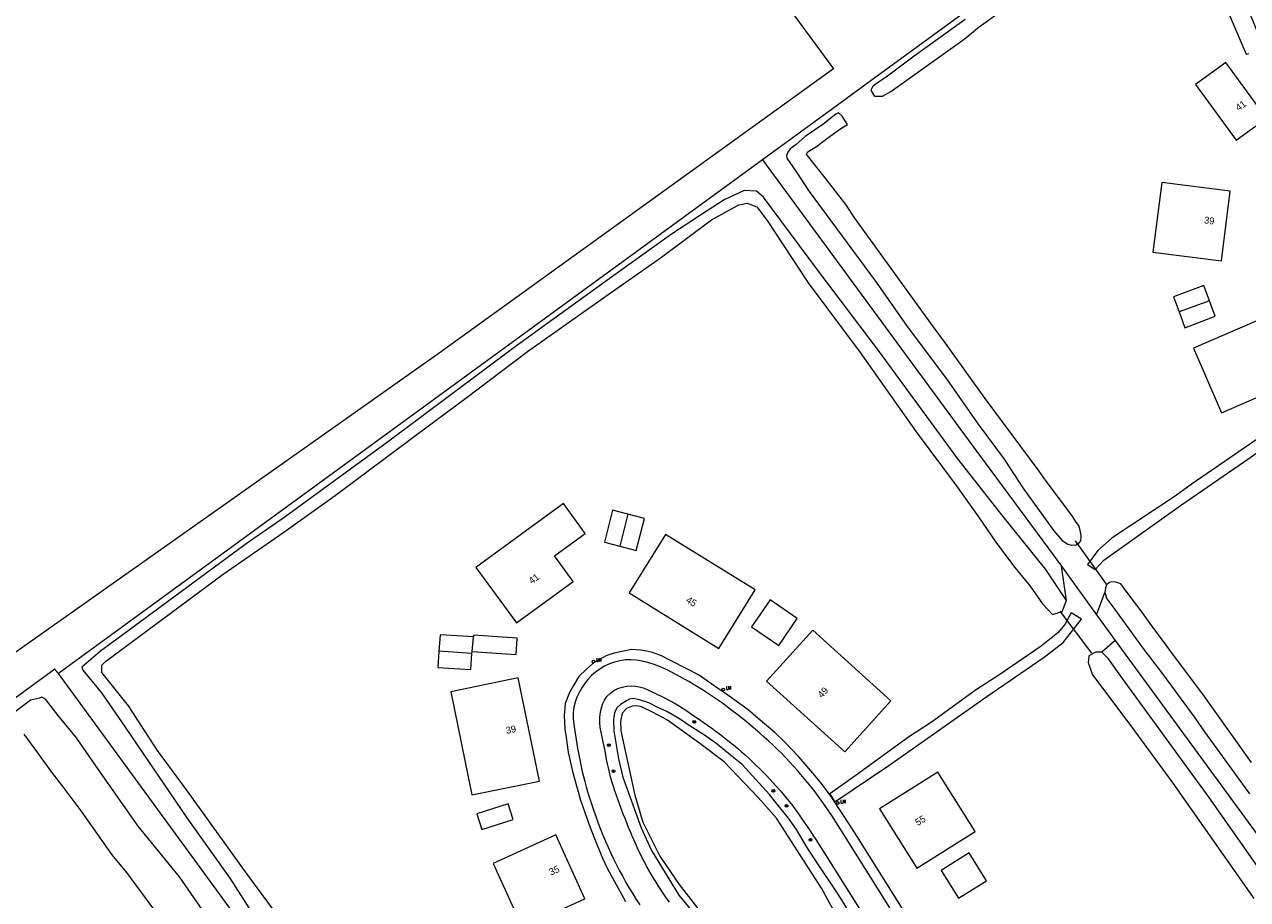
# Model space of a CAD drawing. Header units: metres. Extents: x 138165 to 154469, y 480134 to 494189.
# Tile 373 of 656: x 149925 to 150147, y 483153 to 483312. Entities that reach past the tile are written whole.
import ezdxf

# ---------------------------------------------------------------- set-up
doc = ezdxf.new("R2010")
doc.units = ezdxf.units.M
doc.header["$LTSCALE"] = 0.001
doc.header["$MEASUREMENT"] = 0
for name, color, linetype, lineweight in [('TOP-L-duiker', 7, 'Continuous', 0), ('TOP-L-topo objecten punt', 7, 'Continuous', 0), ('TOP-L-topo objecten vlak', 7, 'Continuous', 0), ('TOP-T-topo huisnummering naamgeving', 7, 'Continuous', 0)]:
    doc.layers.add(name, color=color, linetype=linetype, lineweight=lineweight)
doc.styles.add('Style-INTL_ISO', font='INTL_ISO.shx')
doc.styles.add('Style-STANDARD', font='STANDARD.shx')

# ---------------------------------------------------------------- blocks, each defined once
blk = doc.blocks.new('24')
at = {"layer": 'TOP-L-topo objecten punt', "color": 7, "linetype": 'Continuous', "lineweight": 0}
for radius in [0.025, 0.0182, 0.0115, 0.005]:
    blk.add_circle((0, 0), radius, dxfattribs=at)
blk = doc.blocks.new('16')
at = {"layer": 'TOP-L-topo objecten punt', "color": 7, "linetype": 'Continuous', "lineweight": 0}
blk.add_circle((0, 0), 0.025, dxfattribs=at)
at = {"layer": 'TOP-L-topo objecten punt', "color": 7, "linetype": 'Continuous', "lineweight": 0, "style": 'Style-STANDARD'}
blk.add_text('LM', height=0.06, dxfattribs=at).set_placement((0.0483, 0))

msp = doc.modelspace()

# ---------------------------------------------------------------- linework, layer by layer
at = {"layer": 'TOP-L-duiker', "flags": 128}
for points in [[(150115.72, 483218.14), (150121.38, 483210.28)], [(150112.93, 483205.34), (150118.68, 483197.72)]]:
    msp.add_lwpolyline(points, dxfattribs=at)
at = {"layer": 'TOP-L-topo objecten vlak', "flags": 128}
for points in [[(150000, 483252.36), (149919.85, 483195.73), (149865.17, 483270.02), (150000, 483381.48), (150009.26, 483389.07), (150071.78, 483304.13), (150000, 483252.36)], [(150186.77, 483380.95), (150078.39, 483301.81), (150070.66, 483296.16), (150058.83, 483287.52)], [(150150.05, 483308.03), (150145.47, 483319.26), (150142.12, 483317.88), (150146.81, 483306.75), (150147.32, 483306.91)], [(150095.71, 483313.08), (150086.46, 483306.38), (150081.55, 483302.79), (150079.52, 483301.34), (150078.84, 483300.82), (150078.57, 483300.24), (150078.99, 483299.49), (150079.23, 483299.13), (150079.89, 483299.11), (150080.66, 483299.15), (150082.16, 483299.96), (150084.9, 483301.89), (150095.55, 483309.49), (150098.27, 483311.73), (150105.56, 483317.02)], [(150137.64, 483301.23), (150145.04, 483291.1), (150150.51, 483295.1), (150143.12, 483305.23), (150137.64, 483301.23)], [(150072.67, 483296.08), (150072.19, 483295.84), (150069.83, 483293.97), (150066.62, 483291.77), (150064.99, 483290.34), (150063.86, 483289.52), (150063.47, 483288.91), (150063.21, 483288.34), (150063.29, 483287.81), (150064.89, 483285.47), (150067.34, 483281.79), (150079.51, 483265.29), (150085.14, 483257.18), (150092.32, 483247.68), (150097.87, 483239.66), (150102.8, 483233.02), (150106.23, 483227.82), (150111.87, 483219.99), (150113.33, 483218.24), (150114.39, 483217.54), (150115.03, 483217.37), (150115.86, 483217.44), (150116.47, 483217.8), (150116.75, 483218.17), (150116.82, 483218.91), (150116.73, 483219.49), (150116.61, 483220.06), (150116.38, 483220.96), (150115.9, 483221.54), (150115.32, 483222.51), (150113.44, 483225.1), (150110.45, 483229.03), (150109.19, 483230.88), (150099.37, 483244.11), (150097.15, 483247.12), (150092.15, 483254.16), (150089.91, 483257.21), (150075.62, 483276.91), (150073.99, 483279.43), (150070.21, 483284.24), (150068.37, 483286.61), (150066.87, 483288.54), (150067.01, 483288.9), (150067.44, 483289.24), (150068.67, 483289.95), (150070.74, 483291.54), (150073.27, 483293.34), (150074.3, 483293.98), (150073.9, 483294.61), (150073.34, 483295.51), (150072.67, 483296.08)], [(150058.83, 483287.52), (149930.76, 483193.99)], [(150058.83, 483287.52), (150096.25, 483236.57), (150110.86, 483216.76), (150113.21, 483213.53)], [(150142.32, 483269.13), (150143.94, 483281.81), (150131.5, 483283.4), (150129.88, 483270.72), (150142.32, 483269.13)], [(150114.14, 483207.3), (150110.36, 483212.93), (150102.39, 483222.89), (150094.36, 483233.1), (150079.97, 483252.82), (150068.84, 483267.52), (150059.04, 483280.72), (150057.72, 483281.85), (150055.52, 483281.96), (150051.88, 483280.28), (150047.75, 483277.55), (150042.28, 483274.02), (150031.36, 483266.15), (150013.63, 483253.36), (149990.6, 483236.1), (149971.98, 483222.52), (149964.91, 483217.59), (149942.25, 483200.93), (149938.39, 483198.1), (149934.99, 483195.18), (149935.18, 483194.61), (149938.58, 483190.47), (149942.87, 483184.25), (149954.09, 483167.75), (149961.92, 483156.72), (149966.35, 483149.84)], [(149984.57, 483131.07), (149965.07, 483157.48), (149954.22, 483172.57), (149948.75, 483179.97), (149943.48, 483188.1), (149938.61, 483194.19), (149938.61, 483195.52), (149939.27, 483196.19), (149960.73, 483212.09), (149971.77, 483219.73), (149981.1, 483226.42), (149995.72, 483237.36), (150004.87, 483244.15), (150016.09, 483252.63), (150030.33, 483262.74), (150040.46, 483269.81), (150049.53, 483276.6), (150054.54, 483279.37), (150056.04, 483279.67), (150057.79, 483279), (150059.66, 483276.47), (150067.13, 483265.14), (150076.59, 483252.47), (150086.77, 483237.99), (150094.06, 483228.21), (150098.12, 483222.55), (150101.42, 483217.74), (150104.72, 483213.31), (150107.55, 483209.92), (150109.79, 483206.67), (150111.62, 483204.73), (150113.36, 483205.31), (150114.14, 483207.3)], [(150140.14, 483261.87), (150139.11, 483264.66), (150133.63, 483262.62), (150134.62, 483259.88)], [(150140.14, 483261.87), (150134.62, 483259.88)], [(150134.62, 483259.88), (150135.68, 483256.94), (150141.18, 483259.07), (150140.14, 483261.87)], [(150153.83, 483246.47), (150148.76, 483258.2), (150137.25, 483253.23), (150142.32, 483241.49), (150153.83, 483246.47)], [(150162.14, 483245.61), (150154.38, 483240.29), (150150.79, 483237.99), (150136.82, 483228.43), (150133.72, 483226.2), (150122.48, 483218.71), (150119.85, 483216.4), (150117.96, 483213.87), (150119.38, 483212.94), (150120.91, 483214.62), (150135.07, 483224.73), (150146.36, 483232.5), (150163.05, 483244.14)], [(150006.67, 483213.34), (150014.07, 483203.22), (150024.39, 483210.76), (150020.98, 483215.42), (150026.6, 483219.52), (150022.6, 483224.99), (150006.67, 483213.34)], [(150034.35, 483223.01), (150031.57, 483223.74), (150030.08, 483217.92), (150032.86, 483217.21)], [(150034.35, 483223.01), (150032.86, 483217.21)], [(150032.86, 483217.21), (150035.86, 483216.43), (150037.35, 483222.22), (150034.35, 483223.01)], [(150057.5, 483209.23), (150041.21, 483219.34), (150034.6, 483208.69), (150050.88, 483198.58), (150057.5, 483209.23)], [(150114.14, 483207.3), (150113.21, 483213.53)], [(150113.21, 483213.53), (150119.63, 483204.7)], [(150147.78, 483177.83), (150140.87, 483187.54), (150139.23, 483189.83), (150137.15, 483192.66), (150134.18, 483196.61), (150129.35, 483203.1), (150127.66, 483205.5), (150125.37, 483208.52), (150124.36, 483209.93), (150124.03, 483210.31), (150123.13, 483210.66), (150122.42, 483210.73), (150121.95, 483210.58), (150121.4, 483210.13), (150121.24, 483209.58), (150121.14, 483208.74)], [(150056.85, 483202.5), (150061.8, 483199.12), (150065.17, 483204.04), (150060.23, 483207.41), (150056.85, 483202.5)], [(150119.63, 483204.7), (150121.14, 483208.74)], [(150121.14, 483208.74), (150121.51, 483207.58), (150122.95, 483205.64), (150128.04, 483198.61), (150131.6, 483193.94), (150137.49, 483185.95), (150139.23, 483183.39), (150147.46, 483172.1)], [(150072.01, 483170.63), (150081.81, 483177.29), (150099.66, 483189.84), (150110.1, 483196.96), (150113.57, 483199.66), (150116.86, 483203.91), (150114.99, 483205.07), (150113.83, 483202.91), (150112.57, 483201.43), (150109.55, 483198.99), (150101.83, 483193.71), (150097.76, 483191.08), (150089.6, 483185.14), (150085.38, 483182.43), (150075.87, 483175.49), (150071.07, 483172.11), (150072.01, 483170.63)], [(150119.63, 483204.7), (150123.01, 483200.05)], [(150006.24, 483200.67), (150000.2, 483201.07), (149999.97, 483198.1)], [(150005.99, 483198.03), (150014.01, 483197.47), (150014.2, 483200.45), (150006.23, 483200.97), (150006.24, 483200.67)], [(150059.59, 483192.63), (150073.79, 483179.74), (150082.21, 483189.03), (150068.02, 483201.91), (150059.59, 483192.63)], [(150005.99, 483198.03), (150005.99, 483198.03), (150006.24, 483200.67)], [(150123.01, 483200.05), (150120.55, 483197.89)], [(150123.01, 483200.05), (150169.57, 483136.37), (150169.58, 483136.35), (150203.13, 483089.88), (150203.51, 483089.35)], [(149999.97, 483198.1), (149999.75, 483195.13), (150005.74, 483194.71), (150005.96, 483197.65)], [(150005.96, 483197.65), (149999.97, 483198.1)], [(150005.96, 483197.65), (150005.99, 483198.03)], [(150136.23, 483068.36), (150076.36, 483163.85), (150074.65, 483166.51), (150072.67, 483169.55), (150071.47, 483171.46), (150070.1, 483173.25), (150069.3, 483174.29), (150066.95, 483177.06), (150065.45, 483178.85), (150062.84, 483181.57), (150061.07, 483183.25), (150058.06, 483185.83), (150056.2, 483187.42), (150052.1, 483190.4), (150050.65, 483191.36), (150048.58, 483192.81), (150047.19, 483193.74), (150045.34, 483194.76), (150042, 483196.43), (150040.44, 483197.2), (150038.84, 483197.85), (150037.74, 483198.07), (150036.67, 483198.29), (150034.92, 483198.37), (150033.28, 483198.03), (150031.86, 483197.71), (150030.51, 483197.28), (150029.58, 483196.78), (150028.84, 483196.39), (150027.88, 483195.79), (150026.81, 483194.79), (150025.42, 483193.44), (150024.46, 483191.84), (150023.75, 483190.53), (150022.93, 483188.58), (150022.73, 483186.37), (150022.87, 483183.89), (150023.11, 483182.34), (150023.5, 483179.66), (150024.27, 483176.18), (150025.71, 483170.97), (150027.46, 483166), (150028.49, 483163.34), (150029.73, 483160.39), (150030.65, 483158.47), (150032.86, 483154.37), (150033.91, 483152.52)], [(150082.02, 483151.36), (150072.59, 483166.34), (150071.43, 483168.14), (150070.84, 483169.03), (150070.23, 483169.91), (150069.61, 483170.78), (150068.98, 483171.65), (150068.33, 483172.5), (150067.68, 483173.35), (150067.06, 483174.12), (150066.44, 483174.88), (150065.8, 483175.64), (150065.16, 483176.39), (150064.5, 483177.13), (150063.83, 483177.86), (150063.09, 483178.65), (150062.33, 483179.43), (150061.55, 483180.2), (150060.77, 483180.95), (150059.97, 483181.7), (150059.16, 483182.43), (150058.35, 483183.16), (150057.52, 483183.87), (150056.69, 483184.57), (150055.85, 483185.27), (150055, 483185.96), (150054.15, 483186.63), (150053.28, 483187.3), (150052.41, 483187.95), (150051.53, 483188.59), (150050.64, 483189.22), (150049.74, 483189.84), (150048.83, 483190.45), (150047.91, 483191.04), (150046.99, 483191.61), (150046.22, 483192.08), (150045.45, 483192.54), (150044.67, 483192.99), (150043.88, 483193.43), (150043.09, 483193.85), (150042.28, 483194.26), (150041.47, 483194.67), (150040.65, 483195.06), (150039.81, 483195.41), (150038.96, 483195.71), (150037.96, 483195.99), (150036.95, 483196.24), (150035.93, 483196.42), (150034.91, 483196.5), (150033.89, 483196.47), (150032.9, 483196.32), (150031.93, 483196.08), (150030.99, 483195.75), (150030.08, 483195.33), (150029.23, 483194.83), (150028.45, 483194.26), (150027.73, 483193.62), (150027.07, 483192.92), (150026.48, 483192.16), (150025.94, 483191.39), (150025.47, 483190.57), (150025.07, 483189.71), (150024.75, 483188.82), (150024.53, 483187.91), (150024.4, 483186.86), (150024.39, 483185.79), (150024.51, 483184.73), (150025.2, 483180.42), (150026.05, 483176.17), (150026.5, 483174.32), (150026.75, 483173.4), (150027.07, 483172.3), (150027.42, 483171.2), (150027.78, 483170.1), (150028.16, 483168.99), (150028.55, 483167.88), (150028.96, 483166.77), (150029.38, 483165.67), (150029.81, 483164.57), (150030.27, 483163.48), (150030.74, 483162.4), (150031.23, 483161.33), (150031.74, 483160.24), (150032.28, 483159.17), (150032.83, 483158.1), (150033.4, 483157.04), (150033.99, 483155.99), (150034.6, 483154.95), (150035.22, 483153.91), (150035.85, 483152.89), (150036.51, 483151.88)], [(150120.55, 483197.89), (150119.51, 483197.89), (150118.19, 483197.22), (150118.1, 483196), (150118.85, 483193.74), (150125.83, 483184.5), (150133.47, 483174.03), (150148.23, 483153.05)], [(150144.65, 483053.19), (150144.44, 483052.59), (150144.42, 483051.76), (150144.7, 483051.29), (150145.27, 483051.1), (150146.2, 483051.14), (150147.2, 483051.6), (150159.89, 483060.67), (150174.12, 483070.33), (150184.66, 483077.74), (150198.03, 483087.69), (150198.43, 483088.82), (150198.23, 483090.29), (150197.63, 483091.09), (150185.86, 483107.65), (150170.46, 483129.56), (150156.13, 483148.6), (150140.1, 483171.42), (150124.32, 483193.08), (150121.78, 483196.66), (150120.55, 483197.89)], [(149930.76, 483193.99), (149930.08, 483194.8), (149878.57, 483157.19)], [(149981.53, 483124.47), (149930.76, 483193.99)], [(150018.24, 483174.44), (150014.38, 483193.22), (150002.1, 483190.7), (150005.96, 483171.92), (150018.24, 483174.44)], [(149966.75, 483136.81), (149952.78, 483156.98), (149945.27, 483166.2), (149937.54, 483177.2), (149934.04, 483182.27), (149930.66, 483186.37), (149928.39, 483189.33), (149927.72, 483189.68), (149927.26, 483189.55), (149925.63, 483189.17), (149910.79, 483177.86)], [(150041.89, 483152.41), (150041.38, 483153.13), (150040.88, 483153.86), (150040.4, 483154.59), (150039.93, 483155.31), (150039.48, 483156.02), (150039.03, 483156.75), (150038.6, 483157.48), (150038.17, 483158.21), (150037.75, 483158.95), (150037.34, 483159.7), (150036.94, 483160.47), (150036.56, 483161.24), (150036.18, 483162.02), (150035.82, 483162.81), (150035.47, 483163.6), (150035.13, 483164.39), (150034.79, 483165.19), (150034.46, 483165.99), (150034.14, 483166.8), (150033.82, 483167.6), (150033.5, 483168.43), (150033.18, 483169.26), (150032.86, 483170.1), (150032.56, 483170.93), (150032.26, 483171.77), (150031.97, 483172.62), (150031.7, 483173.46), (150031.44, 483174.32), (150031.19, 483175.17), (150030.97, 483176.03), (150030.79, 483176.81), (150030.62, 483177.58), (150030.47, 483178.36), (150030.32, 483179.15), (150030.18, 483179.93), (150030.05, 483180.71), (150029.87, 483181.58), (150029.67, 483182.46), (150029.48, 483183.33), (150029.33, 483184.21), (150029.24, 483185.09), (150029.26, 483185.97), (150029.33, 483186.63), (150029.44, 483187.29), (150029.6, 483187.93), (150029.81, 483188.55), (150030.07, 483189.14), (150030.54, 483189.81), (150031.12, 483190.4), (150031.78, 483190.89), (150032.53, 483191.28), (150033.33, 483191.54), (150034.17, 483191.7), (150035.02, 483191.75), (150035.72, 483191.72), (150036.42, 483191.61), (150037.1, 483191.43), (150037.75, 483191.18), (150040.86, 483189.66), (150042.97, 483188.52), (150044.68, 483187.44), (150045.52, 483186.89), (150046.36, 483186.33), (150047.2, 483185.76), (150048.02, 483185.18), (150048.83, 483184.61), (150049.64, 483184.03), (150050.43, 483183.44), (150051.23, 483182.84), (150052.01, 483182.24), (150052.79, 483181.62), (150053.56, 483181), (150054.32, 483180.36), (150055, 483179.77), (150055.67, 483179.18), (150056.34, 483178.57), (150056.99, 483177.96), (150057.64, 483177.34), (150058.29, 483176.71), (150058.92, 483176.08), (150059.55, 483175.43), (150060.17, 483174.77), (150060.79, 483174.11), (150061.4, 483173.44), (150061.99, 483172.76), (150062.58, 483172.07), (150063.16, 483171.38), (150063.72, 483170.67), (150064.28, 483169.95), (150064.83, 483169.21), (150065.36, 483168.47), (150065.89, 483167.72), (150066.42, 483166.97), (150066.96, 483166.18), (150067.5, 483165.38), (150068.02, 483164.57), (150068.54, 483163.76), (150069.98, 483161.49), (150078.84, 483147.42)], [(150053.03, 483179.12), (150050.6, 483181.15), (150048.31, 483182.79), (150045.66, 483184.42), (150043.75, 483185.73), (150041.4, 483187.07), (150039.79, 483187.83), (150038.13, 483188.65), (150036.46, 483189.22), (150035.32, 483189.44), (150034.64, 483189.35), (150034.07, 483189.06), (150033.3, 483188.57), (150032.98, 483188.38), (150032.35, 483187.78), (150031.89, 483186.88), (150031.7, 483185.58), (150031.8, 483183.59), (150032.61, 483178.46), (150033.43, 483175.14), (150036.76, 483165.9), (150038.61, 483161.76), (150043.63, 483153.63), (150051.49, 483144.06)], [(150072.81, 483149.06), (150069.56, 483154.95), (150061.37, 483167.67), (150058.07, 483171.44), (150051.85, 483177.95), (150047.42, 483181.25), (150041.57, 483185.49), (150038.93, 483186.9), (150036.82, 483187.97), (150036, 483188.15), (150035.11, 483188.07), (150034.08, 483187.61), (150033.32, 483186.77), (150033, 483185.35), (150033.05, 483183.56), (150035.6, 483171.87), (150037.07, 483166.93), (150040.14, 483160.73), (150043.69, 483155.57), (150047.49, 483150.71)], [(149924.45, 483182.95), (149926.93, 483179.56), (149929.5, 483176.06), (149931.34, 483173.64), (149934.84, 483169), (149940.48, 483160.97), (149943.09, 483157.81), (149950.58, 483147.66)], [(150075.53, 483149.16), (150072.37, 483154.21), (150068.9, 483159.35), (150067.05, 483162.24), (150065.04, 483165.63), (150063.58, 483167.65), (150061.53, 483170.24), (150060.11, 483172.01), (150055.12, 483177.42), (150053.03, 483179.12)], [(150097.54, 483165.25), (150090.73, 483176.07), (150080.12, 483169.4), (150086.92, 483158.58), (150097.54, 483165.25)], [(150006.88, 483168.45), (150007.79, 483165.6), (150013.48, 483167.43), (150012.57, 483170.26), (150006.88, 483168.45)], [(150009.82, 483159.43), (150015.12, 483147.8), (150026.53, 483153), (150021.23, 483164.63), (150009.82, 483159.43)], [(150091.34, 483158.15), (150094.51, 483153.1), (150099.58, 483156.28), (150096.42, 483161.34), (150091.34, 483158.15)]]:
    msp.add_lwpolyline(points, dxfattribs=at)

# ---------------------------------------------------------------- block references
at = {"layer": 'TOP-L-topo objecten punt', "xscale": 10, "yscale": 10, "zscale": 10}
for name, p in [('16', (150028.09, 483196.18)), ('16', (150051.69, 483191.12)), ('24', (150046.43, 483185.22)), ('24', (150030.89, 483180.96)), ('24', (150031.74, 483176.21)), ('24', (150060.81, 483172.65)), ('24', (150063.21, 483169.94)), ('16', (150072.54, 483170.43)), ('24', (150067.58, 483163.72))]:
    msp.add_blockref(name, p, dxfattribs=at)

# ---------------------------------------------------------------- texts
at = {"layer": 'TOP-T-topo huisnummering naamgeving', "style": 'Style-INTL_ISO'}
for s, rotation, p in [('41', 36.1, (150145.47, 483296.37)), ('39', 352.7, (150139.13, 483275.98)), ('41', 36.1, (150016.87, 483210.22)), ('45', 328.2, (150044.79, 483207.07)), ('49', 47.8, (150069.66, 483189.46)), ('39', 11.6, (150012.28, 483183)), ('55', 32.2, (150087.09, 483166.23)), ('35', 24.5, (150020.35, 483157.2))]:
    msp.add_text(s, height=1.25, rotation=rotation, dxfattribs=at).set_placement(p)

doc.saveas('drawing.dxf')
